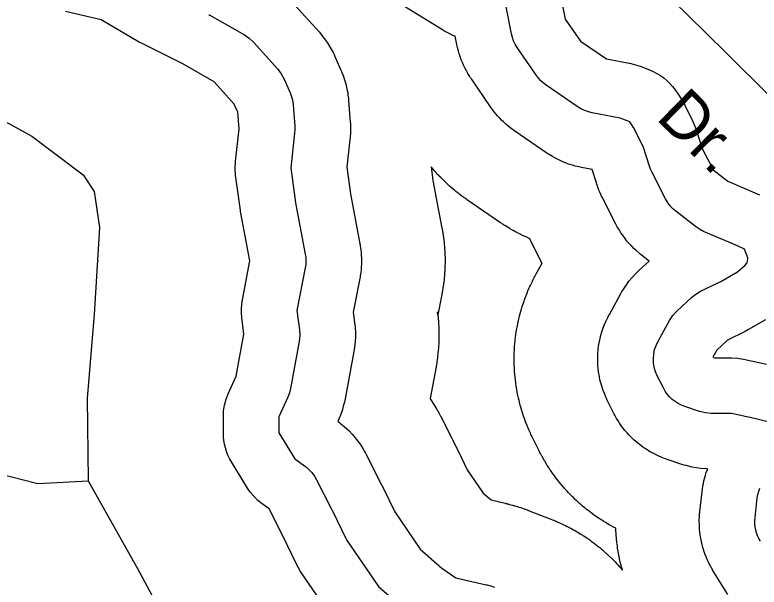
# Model space of a CAD drawing. Extents: x 2126262 to 2293712, y 749403 to 919119.
# Drawn here: x 2234489 to 2235993, y 813384 to 814540 of the extents above; entities that cross this region are included whole.
import ezdxf

# ---------------------------------------------------------------- set-up
doc = ezdxf.new("R2010")
doc.units = 0
for name, color, linetype in [('Exist Hydrographic Lake Shore', 7, 'Continuous'), ('Exist Road Non-System Type 51', 7, 'Continuous'), ('Exist Road Non-System Type 51 Label', 7, 'Continuous')]:
    doc.layers.add(name, color=color, linetype=linetype)

msp = doc.modelspace()

# ---------------------------------------------------------------- linework, layer by layer
at = {"layer": 'Exist Hydrographic Lake Shore'}
for points in [[(2235592.1, 814578.6), (2235601.4, 814531.9), (2235632, 814487.4), (2235684.7, 814451.4), (2235733.9, 814441.9), (2235743.4, 814439.6), (2235752.6, 814436.5), (2235771.8, 814429.2), (2235779.5, 814426), (2235786.8, 814422.2), (2235793.9, 814417.9), (2235800.7, 814413), (2235807, 814407.7), (2235813, 814402), (2235818.5, 814395.8), (2235823.5, 814389.2), (2235831.4, 814378.1), (2235836.1, 814370.8), (2235840.3, 814363.3), (2235859.5, 814324.9), (2235863.1, 814316.9), (2235866.1, 814308.6), (2235877.8, 814271.6), (2235900.4, 814227.5), (2235929.9, 814204.5), (2235993.9, 814177)], [(2235054.9, 814560.2), (2235103.7, 814505.8), (2235106.6, 814502.4), (2235109.4, 814498.9), (2235116.6, 814489.5), (2235121.7, 814482.2), (2235126.3, 814474.5), (2235131.9, 814464), (2235133.9, 814460.1), (2235135.8, 814456), (2235148, 814428.3), (2235149, 814426.1), (2235149.8, 814423.9), (2235152.2, 814418), (2235153.8, 814413.5), (2235155.2, 814409), (2235157, 814403), (2235158.3, 814398.4), (2235159.3, 814393.7), (2235160.6, 814387.5), (2235161.5, 814382.9), (2235162.1, 814378.2), (2235162.9, 814371.9), (2235163.1, 814369.5), (2235163.4, 814367.2), (2235166.7, 814323.9), (2235166.9, 814321.2), (2235167, 814318.6), (2235167.2, 814311.5), (2235167.2, 814306.2), (2235167, 814300.9), (2235166.5, 814293.8), (2235166.3, 814291.2), (2235166.1, 814288.5), (2235159.8, 814232.8), (2235167.1, 814178.6), (2235186.2, 814078.1), (2235186.6, 814075.5), (2235187, 814072.9), (2235188, 814065.8), (2235188.6, 814060.6), (2235189, 814055.3), (2235189.3, 814048.2), (2235189.4, 814042.9), (2235189.3, 814037.5), (2235188.9, 814030.5), (2235188.6, 814025.2), (2235187.9, 814019.9), (2235186.9, 814012.9), (2235186.5, 814010.2), (2235186, 814007.6), (2235172.9, 813939.7), (2235175.6, 813918.8), (2235176.1, 813914.4), (2235176.4, 813910), (2235177, 813898.2), (2235177.2, 813889.4), (2235176.6, 813880.6), (2235175.3, 813868.9), (2235174.8, 813864.6), (2235174.1, 813860.2), (2235156.3, 813764.8), (2235155.6, 813761.5), (2235154.9, 813758.2), (2235152.7, 813749.6), (2235150.9, 813743.1), (2235148.7, 813736.8), (2235145.6, 813728.5), (2235144.3, 813725.4), (2235143, 813722.3), (2235141.6, 813719.2), (2235142.8, 813718.4), (2235145.4, 813716.4), (2235148, 813714.3), (2235154.7, 813708.8), (2235159.6, 813704.4), (2235164.3, 813699.8), (2235170.4, 813693.5), (2235174.8, 813688.6), (2235178.9, 813683.5), (2235184.1, 813676.5), (2235187.9, 813671.1), (2235191.4, 813665.6), (2235195.8, 813658), (2235197.4, 813655.1), (2235199, 813652.2), (2235230.1, 813591.2), (2235230.2, 813590.9), (2235230.3, 813590.7), (2235230.7, 813590), (2235230.9, 813589.4), (2235231.2, 813588.9), (2235231.6, 813588.2), (2235231.7, 813587.9), (2235231.8, 813587.7), (2235256.7, 813536.2), (2235308.4, 813461), (2235352.1, 813422.8), (2235380.5, 813403.4), (2235441.6, 813389.2), (2235443.6, 813388.7), (2235445.6, 813388.2), (2235450.8, 813386.8), (2235454.6, 813385.7), (2235458.5, 813384.4)], [(2235930.1, 813369.2), (2235900.1, 813418.1), (2235898.9, 813420.1), (2235897.8, 813422.1), (2235894.8, 813427.5), (2235892.6, 813431.6), (2235890.6, 813435.8), (2235888, 813441.4), (2235886.2, 813445.7), (2235884.5, 813450), (2235882.4, 813455.9), (2235881, 813460.3), (2235879.7, 813464.7), (2235878.1, 813470.7), (2235877, 813475.2), (2235876, 813479.8), (2235874.9, 813485.9), (2235874.2, 813490.5), (2235873.7, 813495.1), (2235873.1, 813501.3), (2235872.7, 813505.9), (2235872.6, 813510.5), (2235872.5, 813516.7), (2235872.5, 813521.4), (2235872.7, 813526), (2235873.2, 813532.2), (2235873.4, 813534.5), (2235873.6, 813536.8), (2235878, 813576.8), (2235878.3, 813579.4), (2235878.7, 813581.9), (2235879.8, 813588.8), (2235880.7, 813593.9), (2235881.9, 813598.9), (2235883.6, 813605.6), (2235885, 813610.6), (2235886.6, 813615.6), (2235888.9, 813622.1), (2235889.3, 813623), (2235887.8, 813623), (2235875.8, 813624), (2235866.8, 813625.1), (2235857.9, 813626.9), (2235846.2, 813629.8), (2235841.9, 813631), (2235837.5, 813632.3), (2235807.6, 813642.3), (2235805, 813643.2), (2235802.4, 813644.2), (2235795.5, 813646.8), (2235790.4, 813649), (2235785.4, 813651.3), (2235778.9, 813654.7), (2235774, 813657.3), (2235769.3, 813660.1), (2235763.1, 813664.1), (2235758.5, 813667.2), (2235754.1, 813670.5), (2235748.3, 813675), (2235744, 813678.5), (2235739.9, 813682.2), (2235734.6, 813687.3), (2235730.7, 813691.2), (2235727, 813695.3), (2235722.2, 813700.9), (2235718.7, 813705.2), (2235715.5, 813709.6), (2235711.2, 813715.7), (2235708.2, 813720.3), (2235705.4, 813725), (2235701.8, 813731.4), (2235700.4, 813733.9), (2235699.2, 813736.3), (2235687, 813760.7), (2235685.5, 813763.8), (2235684.1, 813766.9), (2235680.5, 813775.2), (2235678.1, 813781.6), (2235676, 813788.1), (2235673.4, 813796.8), (2235671.7, 813803.4), (2235670.5, 813810.1), (2235669, 813819), (2235668.1, 813825.8), (2235667.6, 813832.6), (2235667.3, 813841.6), (2235667.2, 813848.4), (2235667.6, 813855.2), (2235668.3, 813864.3), (2235669, 813871), (2235670.2, 813877.8), (2235672, 813886.6), (2235673.6, 813893.3), (2235675.6, 813899.8), (2235678.4, 813908.4), (2235680.8, 813914.8), (2235683.5, 813921), (2235687.4, 813929.2), (2235689, 813932.3), (2235690.6, 813935.3), (2235713.9, 813977.4), (2235716.1, 813981.3), (2235718.5, 813985.1), (2235725.1, 813995.1), (2235730.3, 814002.3), (2235736.2, 814009.2), (2235744.2, 814018), (2235747.3, 814021.2), (2235750.6, 814024.3), (2235770.9, 814043.1), (2235755.6, 814055), (2235753.2, 814056.9), (2235750.9, 814058.9), (2235744.7, 814064.3), (2235740.2, 814068.4), (2235735.9, 814072.9), (2235730.3, 814078.9), (2235726.2, 814083.5), (2235722.4, 814088.4), (2235717.6, 814095), (2235714, 814100), (2235710.8, 814105.3), (2235706.7, 814112.4), (2235705.2, 814115), (2235703.7, 814117.8), (2235676, 814172.1), (2235675, 814174.2), (2235674, 814176.3), (2235671.4, 814181.9), (2235669.6, 814186.2), (2235667.9, 814190.5), (2235665.8, 814196.3), (2235665, 814198.5), (2235664.3, 814200.7), (2235655.7, 814227.8), (2235634.4, 814231.9), (2235631.6, 814232.5), (2235628.8, 814233.2), (2235621.3, 814235), (2235615.8, 814236.5), (2235610.3, 814238.3), (2235603.1, 814240.9), (2235597.7, 814243), (2235592.5, 814245.3), (2235585.6, 814248.6), (2235580.4, 814251.3), (2235575.5, 814254.1), (2235568.9, 814258.1), (2235566.5, 814259.7), (2235564.1, 814261.2), (2235499.2, 814305.6), (2235497, 814307.1), (2235495, 814308.7), (2235489.4, 814312.8), (2235485.3, 814316.1), (2235481.4, 814319.5), (2235476.3, 814324.1), (2235472.5, 814327.7), (2235468.9, 814331.5), (2235464.3, 814336.6), (2235460.9, 814340.5), (2235457.6, 814344.6), (2235453.4, 814350.1), (2235451.9, 814352.2), (2235450.4, 814354.3), (2235411.6, 814410.9), (2235410, 814413.3), (2235408.5, 814415.7), (2235404.5, 814422.1), (2235401.7, 814427), (2235399.1, 814432.1), (2235395.8, 814438.9), (2235393.4, 814444.1), (2235391.3, 814449.4), (2235388.8, 814456.5), (2235387, 814461.9), (2235385.4, 814467.3), (2235383.6, 814474.7), (2235382.9, 814477.4), (2235382.3, 814480.2), (2235379, 814497), (2235373, 814499.5), (2235366.9, 814502.5), (2235358.9, 814506.8), (2235355.9, 814508.4), (2235353, 814510.1), (2235273.1, 814559)], [(2236040.6, 813710.8), (2235984, 813725), (2235937.5, 813735.2), (2235896.8, 813735.2), (2235884.8, 813736.1), (2235873.1, 813739), (2235843.2, 813749), (2235836.3, 813751.7), (2235829.7, 813755), (2235823.5, 813759), (2235817.7, 813763.5), (2235812.4, 813768.6), (2235807.6, 813774.2), (2235803.4, 813780.2), (2235799.8, 813786.6), (2235787.6, 813811), (2235784, 813819.4), (2235781.5, 813828.1), (2235780, 813837.1), (2235779.7, 813846.1), (2235780.4, 813855.2), (2235782.2, 813864.1), (2235785.1, 813872.7), (2235789, 813880.9), (2235812.3, 813923), (2235818.9, 813933), (2235827, 813941.8), (2235857, 813969.5), (2235865.6, 813976.4), (2235875.1, 813981.9), (2235915.9, 814001.8), (2235949.7, 814021.3), (2235965.3, 814034.9), (2235969.2, 814039.1), (2235970.5, 814047.7), (2235970.5, 814049.7), (2235963.6, 814066.9), (2235949.6, 814073.6), (2235881.2, 814103), (2235872.6, 814107.3), (2235864.7, 814112.7), (2235824.7, 814143.8), (2235818.5, 814149.2), (2235812.9, 814155.2), (2235808.1, 814161.8), (2235803.9, 814168.9), (2235776.2, 814223.3), (2235773.6, 814228.9), (2235771.5, 814234.7), (2235758.9, 814274.6), (2235739.7, 814313), (2235731.8, 814324.1), (2235712.6, 814331.4), (2235655.7, 814342.4), (2235648.3, 814344.2), (2235641, 814346.8), (2235634.1, 814350.1), (2235627.6, 814354.1), (2235562.7, 814398.5), (2235557.1, 814402.7), (2235552, 814407.3), (2235547.3, 814412.4), (2235543.2, 814418), (2235504.3, 814474.6), (2235500.4, 814481), (2235497.1, 814487.8), (2235494.5, 814494.9), (2235492.6, 814502.3), (2235481.8, 814556.6)], [(2235131, 813321.8), (2235066.4, 813415.8), (2235061.8, 813423.1), (2235057.8, 813430.6), (2235029.4, 813489.5), (2235002.5, 813542.2), (2234988.3, 813552.6), (2234979.8, 813559.5), (2234972.1, 813567.2), (2234965.1, 813575.5), (2234958.9, 813584.5), (2234926.7, 813637.2), (2234922.8, 813643.9), (2234919.5, 813650.9), (2234916.6, 813658), (2234914.3, 813665.4), (2234912.4, 813672.9), (2234911.1, 813680.5), (2234910.3, 813688.2), (2234910.1, 813696), (2234910.1, 813728.6), (2234910.7, 813740.5), (2234912.6, 813752.2), (2234915.6, 813763.7), (2234919.9, 813774.7), (2234935.9, 813810.3), (2234951.8, 813895.5), (2234947.4, 813928.7), (2234946.6, 813937.7), (2234946.6, 813946.7), (2234947.2, 813955.7), (2234948.5, 813964.6), (2234963.7, 814043.3), (2234945.5, 814139.7), (2234945, 814142.6), (2234944.5, 814145.6), (2234934.9, 814216.5), (2234933.9, 814230.3), (2234934.6, 814244.2), (2234942.1, 814310.2), (2234939.5, 814343.5), (2234932.3, 814359.9), (2234891.5, 814405.3), (2234827.9, 814441.7), (2234745.9, 814482.2), (2234742.3, 814484), (2234738.7, 814486), (2234662.8, 814530.6), (2234590.8, 814547.1)], [(2234880.7, 814541.1), (2234882.7, 814540), (2234952.6, 814500), (2234962.5, 814493.2), (2234971.2, 814485), (2235020, 814430.6), (2235027.2, 814421.2), (2235032.9, 814410.7), (2235045.1, 814383), (2235047.4, 814377.1), (2235049.2, 814371), (2235050.4, 814364.8), (2235051.2, 814358.5), (2235054.5, 814315.3), (2235054.7, 814308.2), (2235054.3, 814301.1), (2235046.4, 814231.6), (2235056, 814160.6), (2235075.6, 814057.2), (2235076.6, 814050.1), (2235076.9, 814043.1), (2235076.6, 814036), (2235075.6, 814029), (2235059, 813943.2), (2235064.1, 813904.2), (2235064.7, 813892.5), (2235063.5, 813880.8), (2235045.7, 813785.4), (2235043.6, 813776.7), (2235040.4, 813768.4), (2235022.6, 813728.6), (2235022.6, 813696), (2235054.8, 813643.4), (2235076.2, 813627.7), (2235083, 813622.1), (2235089, 813615.7), (2235094.3, 813608.8), (2235098.7, 813601.2), (2235129.8, 813540.2), (2235130.2, 813539.5), (2235130.5, 813538.7), (2235159.1, 813479.6), (2235223.7, 813385.5), (2235283.1, 813333.7)], [(2236006.1, 813924), (2235972.3, 813904.5), (2235968.8, 813902.5), (2235965.2, 813900.7), (2235929.3, 813883.2), (2235907.9, 813863.3), (2235899.8, 813848.7), (2235902.9, 813847.7), (2235937.5, 813847.7), (2235949.7, 813847), (2235961.7, 813845), (2236008.2, 813834.8)], [(2235996, 813476.9), (2235993, 813482.3), (2235990.4, 813488), (2235988.3, 813493.8), (2235986.7, 813499.8), (2235985.6, 813505.9), (2235985.1, 813512), (2235985, 813518.2), (2235985.4, 813524.4), (2235989.8, 813564.4), (2235990.9, 813571.2), (2235992.6, 813577.9), (2235994.9, 813584.4)]]:
    msp.add_lwpolyline(points, dxfattribs=at)
msp.add_lwpolyline([(2235717, 813418.8), (2235716.9, 813419.4), (2235716.4, 813421.1), (2235714.8, 813427.1), (2235714.4, 813428.8), (2235713.9, 813430.5), (2235712.8, 813435), (2235712, 813438.4), (2235711.3, 813441.8), (2235710.4, 813446.3), (2235710, 813448.1), (2235709.7, 813449.8), (2235708.6, 813455.9), (2235708.3, 813457.6), (2235708, 813459.3), (2235707.3, 813463.9), (2235706.8, 813467.4), (2235706.4, 813470.8), (2235705.8, 813475.4), (2235705.6, 813477.2), (2235705.4, 813478.9), (2235704.9, 813485.1), (2235704.7, 813486.8), (2235704.6, 813488.6), (2235704.2, 813493.2), (2235704, 813496.7), (2235703.8, 813500.2), (2235703.7, 813503.3), (2235702.5, 813503.9), (2235700.6, 813504.9), (2235698.8, 813505.8), (2235694, 813508.4), (2235690.3, 813510.4), (2235686.7, 813512.5), (2235682, 813515.4), (2235680.2, 813516.5), (2235678.5, 813517.6), (2235672.3, 813521.5), (2235670.5, 813522.7), (2235668.8, 813523.8), (2235664.2, 813526.9), (2235660.8, 813529.2), (2235657.5, 813531.7), (2235653, 813535), (2235651.4, 813536.2), (2235649.7, 813537.5), (2235643.9, 813542.1), (2235642.3, 813543.3), (2235640.7, 813544.7), (2235636.5, 813548.2), (2235633.3, 813550.8), (2235630.2, 813553.6), (2235626.1, 813557.3), (2235624.6, 813558.7), (2235623.1, 813560.2), (2235617.8, 813565.2), (2235616.3, 813566.7), (2235614.8, 813568.1), (2235610.9, 813572.1), (2235608, 813575), (2235605.2, 813578.1), (2235601.5, 813582.2), (2235600.1, 813583.7), (2235598.8, 813585.3), (2235594, 813590.9), (2235592.6, 813592.5), (2235591.3, 813594.1), (2235587.8, 813598.3), (2235585.2, 813601.6), (2235582.7, 813604.9), (2235579.5, 813609.3), (2235578.2, 813611), (2235577, 813612.7), (2235572.8, 813618.7), (2235571.6, 813620.4), (2235570.5, 813622.2), (2235567.4, 813626.8), (2235565.2, 813630.2), (2235563, 813633.8), (2235560.2, 813638.5), (2235559.1, 813640.3), (2235558.1, 813642.1), (2235554.5, 813648.5), (2235554, 813649.4), (2235553.5, 813650.3), (2235552.2, 813652.8), (2235551.2, 813654.6), (2235550.2, 813656.4), (2235548.9, 813658.9), (2235548.5, 813659.8), (2235548, 813660.7), (2235535.8, 813685.1), (2235535.2, 813686.3), (2235534.7, 813687.4), (2235533.2, 813690.5), (2235532.1, 813692.8), (2235531.1, 813695.1), (2235529.7, 813698.3), (2235529.2, 813699.4), (2235528.6, 813700.6), (2235525.1, 813709), (2235524.1, 813711.3), (2235523.2, 813713.7), (2235520.7, 813720), (2235518.9, 813724.8), (2235517.2, 813729.7), (2235515.1, 813736.1), (2235514.4, 813738.6), (2235513.6, 813741), (2235511.1, 813749.7), (2235510.4, 813752.2), (2235509.8, 813754.7), (2235508.1, 813761.3), (2235506.9, 813766.2), (2235505.8, 813771.3), (2235504.5, 813777.9), (2235504.1, 813780.5), (2235503.6, 813783), (2235502.2, 813791.9), (2235501.8, 813794.5), (2235501.4, 813797), (2235500.6, 813803.7), (2235500, 813808.8), (2235499.5, 813813.9), (2235499, 813820.7), (2235498.9, 813823.3), (2235498.8, 813825.8), (2235498.4, 813834.9), (2235498.3, 813837.4), (2235498.3, 813840), (2235498.2, 813846.8), (2235498.2, 813851.9), (2235498.4, 813857), (2235498.8, 813863.8), (2235498.9, 813866.4), (2235499.1, 813868.9), (2235499.8, 813878), (2235500.1, 813880.5), (2235500.3, 813883.1), (2235501.1, 813889.8), (2235501.7, 813894.9), (2235502.5, 813900), (2235503.7, 813906.7), (2235504.2, 813909.2), (2235504.7, 813911.7), (2235506.5, 813920.6), (2235507, 813923.1), (2235507.6, 813925.6), (2235509.1, 813932.2), (2235510.4, 813937.2), (2235511.8, 813942.1), (2235513.8, 813948.6), (2235514.5, 813951), (2235515.3, 813953.5), (2235518.2, 813962.1), (2235519, 813964.5), (2235519.9, 813966.9), (2235522.3, 813973.3), (2235524.1, 813978.1), (2235526.1, 813982.8), (2235528.8, 813989), (2235529.9, 813991.3), (2235531, 813993.7), (2235534.9, 814001.9), (2235535.4, 814003), (2235536, 814004.2), (2235537.5, 814007.2), (2235538.6, 814009.5), (2235539.8, 814011.8), (2235541.4, 814014.8), (2235542, 814015.9), (2235542.6, 814017), (2235554.5, 814038.5), (2235554.3, 814038.9), (2235553.7, 814039.9), (2235553.2, 814041), (2235528.9, 814088.6), (2235528.7, 814088.7), (2235523.5, 814091.1), (2235521.5, 814092), (2235519.5, 814092.9), (2235512.6, 814096.2), (2235510.7, 814097.1), (2235508.7, 814098.1), (2235503.6, 814100.7), (2235499.8, 814102.7), (2235496, 814104.8), (2235491, 814107.7), (2235489.2, 814108.8), (2235487.3, 814109.9), (2235480.8, 814113.9), (2235479.9, 814114.5), (2235478.9, 814115.1), (2235476.5, 814116.6), (2235474.7, 814117.8), (2235472.9, 814118.9), (2235470.5, 814120.5), (2235469.6, 814121.1), (2235468.7, 814121.7), (2235403.8, 814166.1), (2235403, 814166.7), (2235402.2, 814167.2), (2235400.1, 814168.7), (2235398.5, 814169.9), (2235396.9, 814171), (2235394.8, 814172.5), (2235394, 814173.1), (2235393.2, 814173.7), (2235387.7, 814177.9), (2235386.1, 814179.1), (2235384.6, 814180.3), (2235380.5, 814183.5), (2235377.5, 814185.9), (2235374.5, 814188.5), (2235370.6, 814191.9), (2235369.1, 814193.2), (2235367.7, 814194.5), (2235362.5, 814199.1), (2235361.1, 814200.5), (2235359.7, 814201.8), (2235355.9, 814205.4), (2235353.1, 814208.1), (2235350.4, 814210.9), (2235346.8, 814214.7), (2235345.5, 814216.1), (2235344.1, 814217.5), (2235339.5, 814222.6), (2235338.2, 814224.1), (2235336.9, 814225.5), (2235333.5, 814229.5), (2235330.9, 814232.4), (2235330.3, 814233.3), (2235334, 814205.7), (2235352.2, 814109.6), (2235352.4, 814108.6), (2235352.6, 814107.6), (2235353, 814105), (2235353.4, 814103), (2235353.7, 814101), (2235354.1, 814098.4), (2235354.2, 814097.4), (2235354.4, 814096.4), (2235355.4, 814089.4), (2235355.6, 814087.4), (2235355.9, 814085.5), (2235356.5, 814080.2), (2235356.9, 814076.2), (2235357.2, 814072.2), (2235357.6, 814066.9), (2235357.7, 814064.9), (2235357.8, 814062.9), (2235358.1, 814055.9), (2235358.2, 814053.9), (2235358.3, 814051.9), (2235358.4, 814046.6), (2235358.4, 814042.6), (2235358.4, 814038.6), (2235358.2, 814033.3), (2235358.2, 814031.3), (2235358.1, 814029.3), (2235357.7, 814022.2), (2235357.6, 814020.2), (2235357.5, 814018.2), (2235357.1, 814012.9), (2235356.8, 814008.9), (2235356.3, 814004.9), (2235355.7, 813999.7), (2235355.5, 813997.7), (2235355.2, 813995.7), (2235354.2, 813988.7), (2235354, 813987.7), (2235353.9, 813986.7), (2235353.5, 813984.1), (2235353.1, 813982.1), (2235352.8, 813980.2), (2235352.3, 813977.5), (2235352.1, 813976.6), (2235352, 813975.6), (2235344, 813934.5), (2235343.2, 813940.6), (2235343.4, 813939), (2235343.6, 813937.3), (2235344.1, 813932.9), (2235344.4, 813929.6), (2235344.7, 813926.3), (2235345, 813921.9), (2235345.1, 813920.3), (2235345.2, 813918.6), (2235345.8, 813906.9), (2235346, 813903.6), (2235346, 813900.3), (2235346.1, 813891.5), (2235346.1, 813884.8), (2235345.8, 813878.2), (2235345.2, 813869.4), (2235344.9, 813866.1), (2235344.6, 813862.8), (2235343.4, 813851.1), (2235343.2, 813849.5), (2235343, 813847.8), (2235342.5, 813843.5), (2235342, 813840.2), (2235341.5, 813836.9), (2235340.8, 813832.6), (2235340.5, 813830.9), (2235340.2, 813829.3), (2235328.3, 813765.2), (2235328.6, 813764.8), (2235331.3, 813760.7), (2235334.7, 813755.1), (2235336, 813753), (2235337.3, 813750.9), (2235341.7, 813743.3), (2235342.3, 813742.3), (2235342.9, 813741.2), (2235344.6, 813738.3), (2235345.8, 813736.2), (2235346.9, 813734), (2235348.5, 813731.1), (2235349, 813730), (2235349.6, 813728.9), (2235380.7, 813667.9), (2235380.7, 813667.8), (2235380.8, 813667.7), (2235380.9, 813667.4), (2235381, 813667.2), (2235381.1, 813667), (2235381.2, 813666.8), (2235381.3, 813666.7), (2235381.3, 813666.6), (2235381.7, 813665.8), (2235381.8, 813665.6), (2235381.9, 813665.4), (2235382.1, 813664.9), (2235382.3, 813664.5), (2235382.5, 813664.1), (2235382.8, 813663.6), (2235382.9, 813663.4), (2235383, 813663.2), (2235383.4, 813662.5), (2235383.4, 813662.4), (2235383.5, 813662.3), (2235383.6, 813662), (2235383.7, 813661.8), (2235383.8, 813661.6), (2235383.9, 813661.3), (2235384, 813661.2), (2235384, 813661.1), (2235403.2, 813621.3), (2235435.6, 813574.3), (2235451.4, 813560.4), (2235479.9, 813553.8), (2235480.7, 813553.6), (2235481.4, 813553.4), (2235483.4, 813553), (2235484.8, 813552.6), (2235486.3, 813552.2), (2235488.3, 813551.7), (2235489, 813551.5), (2235489.7, 813551.3), (2235494.9, 813549.9), (2235496.4, 813549.5), (2235497.8, 813549.1), (2235501.7, 813548), (2235504.6, 813547.1), (2235507.5, 813546.2), (2235511.3, 813544.9), (2235512.8, 813544.4), (2235514.2, 813543.9), (2235519.3, 813542.2), (2235520, 813541.9), (2235520.7, 813541.7), (2235522.6, 813541), (2235524.1, 813540.4), (2235525.5, 813539.9), (2235527.4, 813539.2), (2235528.1, 813538.9), (2235528.8, 813538.7), (2235574.3, 813520.9), (2235575.1, 813520.6), (2235575.9, 813520.2), (2235578.2, 813519.3), (2235579.8, 813518.7), (2235581.5, 813518), (2235583.7, 813517), (2235584.5, 813516.7), (2235585.3, 813516.3), (2235591.1, 813513.8), (2235592.8, 813513), (2235594.4, 813512.3), (2235598.7, 813510.3), (2235602, 813508.7), (2235605.2, 813507.1), (2235609.4, 813504.9), (2235611, 813504.1), (2235612.6, 813503.2), (2235618.2, 813500.2), (2235619.8, 813499.3), (2235621.3, 813498.4), (2235625.5, 813496), (2235628.6, 813494.2), (2235631.6, 813492.3), (2235635.6, 813489.8), (2235637.2, 813488.8), (2235638.7, 813487.8), (2235644, 813484.3), (2235645.5, 813483.3), (2235646.9, 813482.3), (2235650.9, 813479.6), (2235653.8, 813477.5), (2235656.7, 813475.4), (2235660.5, 813472.5), (2235661.9, 813471.4), (2235663.3, 813470.3), (2235668.3, 813466.3), (2235669.7, 813465.2), (2235671.1, 813464.1), (2235674.8, 813461), (2235677.5, 813458.7), (2235680.2, 813456.3), (2235683.8, 813453.1), (2235685.1, 813451.9), (2235686.4, 813450.7), (2235691.1, 813446.4), (2235692.4, 813445.1), (2235693.7, 813443.9), (2235697.1, 813440.5), (2235699.6, 813438), (2235702.1, 813435.4), (2235705.4, 813431.9), (2235706.6, 813430.6), (2235707.8, 813429.3), (2235712, 813424.5), (2235713.2, 813423.2), (2235714.4, 813421.8)], close=True, dxfattribs=at)
at = {"layer": 'Exist Road Non-System Type 51'}
for points in [[(2236015.3, 814376), (2235926, 814464), (2235849.2, 814539.4), (2235768.3, 814619)], [(2234101, 814521.3), (2234313.8, 814409.9), (2234523.2, 814295.3), (2234626.4, 814217.1), (2234648.7, 814183.6), (2234659.9, 814111), (2234648.7, 813935), (2234634.8, 813765.9), (2234636.9, 813598.9)], [(2233810, 814377.8), (2233856.1, 814298), (2233941.2, 814144.4), (2234091.9, 813965.6), (2234364.8, 813659), (2234426.2, 813621.3), (2234535, 813593.4), (2234636.9, 813598.9)], [(2234636.9, 813598.9), (2234736.7, 813422.3), (2234878.3, 813159)]]:
    msp.add_lwpolyline(points, dxfattribs=at)

# ---------------------------------------------------------------- texts
at = {"layer": 'Exist Road Non-System Type 51 Label'}
msp.add_text('Dr.', height=95, rotation=315.5408, dxfattribs=at).set_placement((2235782.6, 814331.2))

doc.saveas('drawing.dxf')
